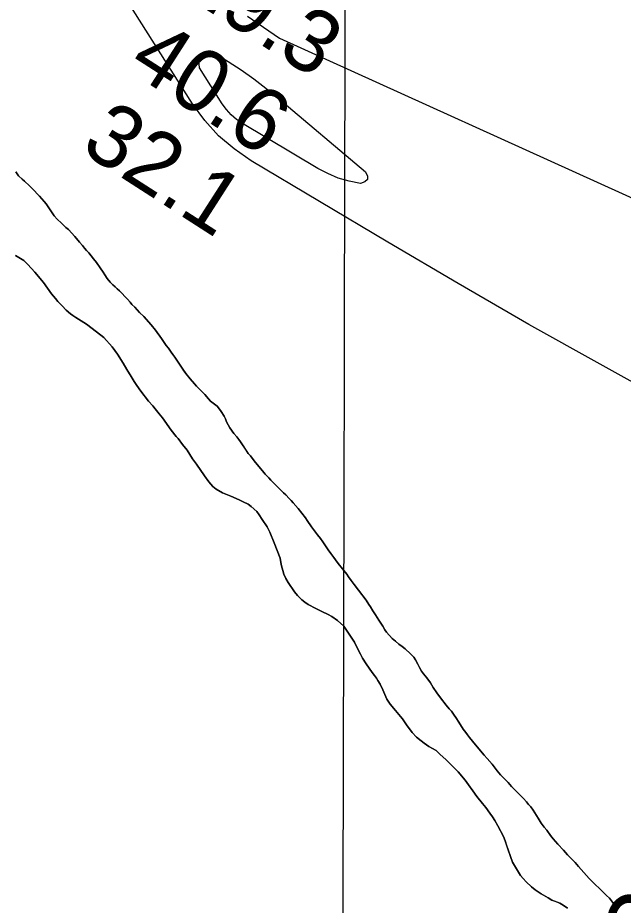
# Model space of a CAD drawing. Extents: x 3187622 to 3225504, y 800805 to 826213.
# Drawn here: x 3201935 to 3202583, y 812796 to 813745 of the extents above; entities that cross this region are included whole.
import ezdxf

# ---------------------------------------------------------------- set-up
doc = ezdxf.new("R2010")
doc.units = 0
for name, color, linetype in [('V-GRID-MAJR', 7, 'Continuous'), ('V-RIVR-RANG', 7, 'Continuous'), ('V-RIVR-RANG-IDEN', 7, 'Continuous'), ('V-SITE-VEGE', 7, 'Continuous'), ('V-TOPO-MAJR', 7, 'Continuous'), ('V-TOPO-MINR', 7, 'Continuous'), ('V-TOPO-SHOR', 7, 'Continuous')]:
    doc.layers.add(name, color=color, linetype=linetype)

msp = doc.modelspace()

# ---------------------------------------------------------------- linework, layer by layer
at = {"layer": 'V-GRID-MAJR'}
msp.add_spline([(3202269.08, 806226.15), (3202282.3, 812285.27), (3202295.53, 818347.47), (3202308.75, 824409.71), (3202308.76, 824412.75)], degree=3, dxfattribs=at)
at = {"layer": 'V-SITE-VEGE'}
for points in [[(3201933.35, 813580.29), (3201936.28, 813575.97), (3201940.21, 813572.39), (3201942.68, 813570.34), (3201948.1, 813565.47), (3201951.04, 813562.41), (3201958.91, 813554.49), (3201963.55, 813548.64), (3201965.76, 813546.35), (3201969.41, 813541.02), (3201972.34, 813536.7), (3201974.53, 813533.4), (3201977.46, 813529.84), (3201982.39, 813525.49), (3201987.06, 813520.89), (3201989.77, 813518.58), (3201996.39, 813511.44), (3202001.53, 813505.08), (3202004.72, 813501.76), (3202006.92, 813498.96), (3202009.13, 813496.42), (3202011.33, 813493.87), (3202016.47, 813487.26), (3202019.65, 813483.44), (3202023.55, 813477.86), (3202026.71, 813473.04), (3202028.66, 813470.24), (3202031.09, 813466.44), (3202034.27, 813462.62), (3202037.22, 813459.56), (3202039.68, 813457.51), (3202041.89, 813455.21), (3202044.36, 813453.16), (3202052.7, 813444.23), (3202055.64, 813440.92), (3202057.6, 813438.63), (3202060.8, 813435.56), (3202065.7, 813429.96), (3202070.13, 813425.61)], [(3202099.59, 813304.32), (3202090.07, 813317.28), (3202086.65, 813321.6), (3202082.25, 813326.95), (3202079.81, 813330.25), (3202075.4, 813335.34), (3202067.09, 813346.02), (3202062.95, 813352.11), (3202060.02, 813356.43), (3202056.62, 813361.5), (3202052, 813369.11), (3202048.37, 813375.69), (3202042.3, 813385.57), (3202036.44, 813393.2), (3202027.37, 813403.4), (3202024.41, 813405.71), (3202009.11, 813417.52), (3201997.73, 813424.76), (3201994.51, 813426.82), (3201991.79, 813428.63), (3201987.11, 813432.47), (3201982.93, 813437.06), (3201978.27, 813441.91), (3201975.82, 813444.97), (3201971.66, 813449.81), (3201962.88, 813462), (3201953.58, 813473.2), (3201946.22, 813481.35), (3201942.04, 813485.44), (3201933.13, 813490.87)], [(3202070.13, 813425.61), (3202077.97, 813416.69), (3202082.62, 813411.09), (3202089.21, 813402.2), (3202094.32, 813394.59), (3202096.52, 813391.79), (3202099.45, 813387.48), (3202101.41, 813385.18), (3202103.35, 813382.39), (3202108.47, 813374.78), (3202111.14, 813370.47), (3202115.04, 813364.88), (3202119.69, 813359.28), (3202124.34, 813353.93), (3202126.55, 813351.39), (3202130.97, 813347.04), (3202135.39, 813342.2), (3202139.31, 813337.86), (3202141.52, 813335.32), (3202148.68, 813329.92), (3202151.12, 813326.62), (3202153.08, 813324.32), (3202156.24, 813319.25), (3202157.68, 813316.22), (3202158.62, 813313.2), (3202162.25, 813306.61), (3202166.39, 813300.52), (3202169.58, 813296.96), (3202171.78, 813294.41), (3202173.49, 813291.87), (3202182.02, 813279.43), (3202184.22, 813276.64), (3202187.15, 813272.82), (3202189.84, 813269.77), (3202197.18, 813260.61), (3202200.12, 813257.29), (3202203.8, 813253.22), (3202206, 813250.67), (3202209.2, 813247.6), (3202211.91, 813245.05), (3202214.36, 813242.49), (3202219.77, 813237.13), (3202222.23, 813235.08), (3202225.67, 813231.25), (3202227.88, 813229.21), (3202230.09, 813226.66), (3202235.23, 813220.55), (3202243.05, 813210.38), (3202245, 813207.59), (3202249.63, 813200.98), (3202255.97, 813192.35), (3202259.15, 813188.28), (3202261.59, 813184.72), (3202263.78, 813181.68), (3202267.44, 813176.35), (3202270.36, 813172.29), (3202273.29, 813168.22), (3202275.25, 813165.68), (3202277.93, 813161.87), (3202282.57, 813156.02), (3202287.47, 813150.16), (3202289.17, 813147.62), (3202292.1, 813143.56), (3202295.02, 813139.24), (3202299.91, 813133.14), (3202307.97, 813122.46), (3202310.89, 813117.9), (3202312.59, 813115.36), (3202315.26, 813111.05), (3202317.94, 813106.74), (3202321.58, 813101.16), (3202325.72, 813094.57), (3202327.9, 813090.77), (3202329.6, 813088.23), (3202335.74, 813081.6), (3202339.43, 813078.53), (3202342.88, 813075.45), (3202346.34, 813072.88), (3202349.55, 813070.57), (3202355.46, 813065.19), (3202359.14, 813061.61), (3202360.84, 813058.83), (3202363.26, 813054.02), (3202364.94, 813050.48), (3202367.12, 813046.69), (3202369.32, 813043.64), (3202372.99, 813039.31), (3202376.64, 813033.98), (3202379.81, 813029.16), (3202383.7, 813023.32), (3202387.35, 813017.99), (3202393.72, 813010.35), (3202396.9, 813006.28), (3202399.1, 813003.74), (3202402.03, 812999.67), (3202403.98, 812997.13), (3202407.14, 812992.06), (3202411.76, 812984.71), (3202414.44, 812980.9), (3202416.4, 812978.61), (3202418.6, 812975.81)], [(3202523.27, 812793.2), (3202518.58, 812796.55), (3202515.11, 812798.62), (3202506.66, 812801.79), (3202502.45, 812804.13), (3202495.27, 812808.52), (3202488.84, 812812.9), (3202484.89, 812815.99), (3202478.98, 812821.36), (3202476.05, 812824.92), (3202473.11, 812828.23), (3202464.36, 812842.43), (3202462.23, 812848.48), (3202459.86, 812855.79), (3202456.54, 812865.37), (3202454.88, 812869.92), (3202448.83, 812881.3), (3202445.69, 812886.87), (3202443.01, 812890.93), (3202440.33, 812894.74), (3202435.94, 812900.84), (3202432.51, 812905.16), (3202426.4, 812912.79), (3202422, 812918.64), (3202417.37, 812925.24), (3202413.96, 812930.07), (3202406.37, 812938.98), (3202393.09, 812952.01), (3202387.19, 812957.63), (3202382.77, 812961.98), (3202378.8, 812963.8), (3202375.08, 812966.13), (3202370.14, 812969.73), (3202366.93, 812972.05), (3202362, 812976.15), (3202357.34, 812981), (3202350.99, 812989.39), (3202346.84, 812995.48), (3202344.89, 812998.02), (3202339.25, 813004.39), (3202333.62, 813011.27), (3202330.22, 813016.59), (3202325.66, 813026.7), (3202323.02, 813032.76), (3202320.59, 813036.56), (3202318.89, 813039.1), (3202316.94, 813042.14), (3202314.5, 813045.2), (3202308.16, 813054.33), (3202304.02, 813060.68), (3202301.85, 813064.73), (3202298.22, 813071.56), (3202295.59, 813077.62), (3202284.14, 813094.62), (3202277.25, 813100.77), (3202271.32, 813105.14), (3202267.35, 813107.22), (3202260.65, 813110.35), (3202254.2, 813113.48), (3202246.02, 813117.9), (3202242.31, 813120.23), (3202239.1, 813122.79), (3202234.68, 813127.39), (3202231.5, 813131.46), (3202224.68, 813141.36), (3202222.26, 813145.66), (3202220.09, 813150.21), (3202217.29, 813160.54), (3202215.92, 813167.57), (3202209.73, 813183.97), (3202204.94, 813195.34), (3202202.04, 813200.9), (3202196.68, 813208.77), (3202193.52, 813213.59), (3202191.09, 813217.39), (3202185.18, 813222.77), (3202181.72, 813225.09), (3202176.51, 813227.69), (3202172.78, 813229.27), (3202169.06, 813231.09), (3202163.35, 813233.71), (3202154.41, 813237.39), (3202147.46, 813241.03), (3202144.01, 813244.1), (3202139.85, 813248.94), (3202135.21, 813255.29), (3202126.44, 813267.98), (3202122.29, 813273.58), (3202116.46, 813282.71), (3202111.57, 813288.81), (3202106.93, 813295.16), (3202104.97, 813297.45), (3202099.59, 813304.32)], [(3202418.6, 812975.81), (3202421.78, 812971.74), (3202430.09, 812961.31), (3202434.26, 812956.72), (3202437.45, 812953.16), (3202442.6, 812947.3), (3202447.97, 812940.18), (3202451.64, 812935.85), (3202457.29, 812930.23), (3202459.74, 812927.43), (3202463.42, 812923.35), (3202466.86, 812919.78), (3202476.2, 812910.58), (3202479.39, 812907.01), (3202481.59, 812904.21), (3202484.04, 812901.41), (3202486.48, 812898.11), (3202492.07, 812889.48), (3202495.23, 812884.16), (3202498.4, 812879.84), (3202501.09, 812876.79), (3202505.24, 812870.94), (3202507.92, 812867.39), (3202513.08, 812861.78), (3202518.96, 812855.15), (3202523.38, 812850.31), (3202528.53, 812844.95), (3202531.48, 812842.14), (3202534.91, 812837.81), (3202543.74, 812828.12), (3202546.43, 812825.07), (3202550.36, 812820.98), (3202553.31, 812818.17), (3202557.25, 812814.59), (3202565.12, 812806.92), (3202568.31, 812803.86), (3202571.48, 812799.54), (3202574.17, 812795.73)]]:
    msp.add_lwpolyline(points, dxfattribs=at)
at = {"layer": 'V-TOPO-MAJR'}
for points in [[(3202858.15, 813182.07), (3202827.14, 813211.79), (3202806.89, 813229.7), (3202785.79, 813246.45), (3202763.41, 813261.45), (3202740.18, 813275.28), (3202634.55, 813332.57), (3202558.12, 813374.62), (3202482.04, 813417.28), (3202406.48, 813460.87), (3202331.27, 813505.06), (3202185.06, 813592.18), (3202166.89, 813604.84), (3202150.15, 813618.97), (3202135.57, 813635.33), (3202122.43, 813653.15), (3202052.14, 813764.25)], [(3202181.03, 813746.95), (3202215.49, 813723.28), (3203001.43, 813366.93), (3203054.01, 813338.99), (3203106.07, 813310.13), (3203157.33, 813279.87), (3203208.07, 813248.7), (3203476.66, 813078.64), (3203494.98, 813066.84), (3203513.18, 813054.86), (3203531.19, 813042.61), (3203549.08, 813030.17), (3203785.26, 812863.23), (3203843.66, 812822.15)]]:
    msp.add_lwpolyline(points, dxfattribs=at)
at = {"layer": 'V-TOPO-MINR'}
msp.add_lwpolyline([(3202131.25, 813705.84), (3202137.14, 813707.95), (3202145.59, 813707.53), (3202160.35, 813698.37), (3202174.19, 813689.35), (3202187.75, 813679.95), (3202200.88, 813669.96), (3202213.73, 813659.58), (3202307.39, 813580.46), (3202309.28, 813575.88), (3202309.29, 813572.13), (3202306.49, 813569.65), (3202301.81, 813568.01), (3202289.84, 813570.45), (3202278.19, 813573.8), (3202267.02, 813578.5), (3202256.17, 813584.11), (3202175.64, 813632.02), (3202169.35, 813636.39), (3202163.57, 813641.28), (3202158.53, 813646.93), (3202153.99, 813653.09), (3202129.69, 813691.49), (3202129.19, 813699.93), (3202131.25, 813705.84)], dxfattribs=at)
at = {"layer": 'V-TOPO-SHOR'}
for points in [[(3201987.06, 813520.89), (3201982.39, 813525.49), (3201977.46, 813529.84), (3201974.53, 813533.4), (3201972.34, 813536.7), (3201969.41, 813541.02), (3201965.76, 813546.35), (3201963.55, 813548.64), (3201958.91, 813554.49), (3201951.04, 813562.41), (3201948.1, 813565.47), (3201942.68, 813570.34), (3201940.21, 813572.39), (3201936.28, 813575.97), (3201933.35, 813580.29)], [(3202335.74, 813081.6), (3202329.6, 813088.23), (3202327.9, 813090.77), (3202325.72, 813094.57), (3202321.59, 813101.16), (3202317.94, 813106.74), (3202315.27, 813111.05), (3202312.59, 813115.36), (3202310.89, 813117.9), (3202307.97, 813122.46), (3202299.91, 813133.14), (3202295.02, 813139.24), (3202292.1, 813143.56), (3202289.17, 813147.62), (3202287.47, 813150.16), (3202282.57, 813156.02), (3202277.93, 813161.87), (3202275.25, 813165.68), (3202273.29, 813168.22), (3202270.36, 813172.28), (3202267.44, 813176.35), (3202263.78, 813181.68), (3202261.59, 813184.72), (3202259.15, 813188.28), (3202255.97, 813192.35), (3202249.63, 813200.98), (3202245, 813207.59), (3202243.05, 813210.38), (3202235.23, 813220.55), (3202230.09, 813226.66), (3202227.88, 813229.21), (3202225.67, 813231.25), (3202222.23, 813235.08), (3202219.77, 813237.13), (3202214.36, 813242.49), (3202211.91, 813245.04), (3202209.2, 813247.6), (3202206, 813250.67), (3202203.8, 813253.21), (3202200.12, 813257.29), (3202197.18, 813260.61), (3202189.84, 813269.77), (3202187.15, 813272.82), (3202184.22, 813276.64), (3202182.02, 813279.43), (3202179.58, 813282.99), (3202173.49, 813291.87), (3202171.78, 813294.41), (3202169.58, 813296.96), (3202166.39, 813300.52), (3202162.25, 813306.61), (3202158.62, 813313.2), (3202157.68, 813316.22), (3202156.24, 813319.25), (3202153.08, 813324.32), (3202151.12, 813326.62), (3202148.68, 813329.92), (3202141.52, 813335.32), (3202139.31, 813337.86), (3202135.39, 813342.2), (3202130.97, 813347.04), (3202126.55, 813351.39), (3202124.34, 813353.93), (3202119.69, 813359.28), (3202115.04, 813364.88), (3202113.09, 813367.68), (3202111.14, 813370.47), (3202108.47, 813374.78), (3202103.35, 813382.39), (3202101.41, 813385.18), (3202099.45, 813387.48), (3202096.52, 813391.79), (3202094.32, 813394.59), (3202089.21, 813402.2), (3202082.62, 813411.09), (3202077.97, 813416.69), (3202070.13, 813425.61), (3202065.7, 813429.96), (3202060.8, 813435.56), (3202057.6, 813438.63), (3202055.64, 813440.92), (3202052.7, 813444.23), (3202044.36, 813453.16), (3202041.89, 813455.21), (3202039.68, 813457.51), (3202037.22, 813459.56), (3202034.27, 813462.62), (3202031.09, 813466.44), (3202028.66, 813470.24), (3202026.71, 813473.04), (3202023.55, 813477.86), (3202019.65, 813483.44), (3202016.47, 813487.26), (3202011.33, 813493.87), (3202009.13, 813496.42), (3202006.92, 813498.96), (3202004.72, 813501.76), (3202001.53, 813505.08), (3201996.39, 813511.44), (3201989.77, 813518.58), (3201987.06, 813520.89)], [(3201933.13, 813490.87), (3201942.04, 813485.44), (3201946.22, 813481.35), (3201953.58, 813473.2), (3201962.88, 813462), (3201971.66, 813449.81), (3201975.82, 813444.97), (3201978.27, 813441.91), (3201982.93, 813437.06), (3201987.11, 813432.47), (3201991.79, 813428.63), (3201994.51, 813426.82), (3201997.73, 813424.76), (3202009.11, 813417.52), (3202024.41, 813405.71), (3202027.37, 813403.4), (3202036.44, 813393.2), (3202042.3, 813385.57), (3202048.37, 813375.69), (3202052, 813369.11), (3202056.62, 813361.5), (3202060.02, 813356.43), (3202062.95, 813352.11), (3202067.09, 813346.02), (3202075.4, 813335.34), (3202079.81, 813330.25), (3202082.25, 813326.95), (3202086.65, 813321.6), (3202090.07, 813317.28), (3202099.59, 813304.32), (3202104.97, 813297.45), (3202106.93, 813295.16), (3202111.57, 813288.81), (3202116.46, 813282.71), (3202122.29, 813273.58), (3202126.44, 813267.98), (3202135.21, 813255.29), (3202139.85, 813248.94), (3202144.01, 813244.1), (3202147.46, 813241.03), (3202154.41, 813237.39), (3202163.35, 813233.71), (3202169.06, 813231.09), (3202172.78, 813229.27), (3202176.51, 813227.69), (3202181.72, 813225.09), (3202185.18, 813222.77), (3202191.09, 813217.39), (3202193.52, 813213.59), (3202196.68, 813208.77), (3202202.04, 813200.9), (3202204.94, 813195.34), (3202209.73, 813183.97), (3202215.92, 813167.57), (3202217.29, 813160.53), (3202220.09, 813150.21), (3202222.26, 813145.66), (3202224.68, 813141.36), (3202231.5, 813131.46), (3202234.68, 813127.39), (3202239.1, 813122.79), (3202242.31, 813120.23), (3202246.02, 813117.9), (3202254.2, 813113.48), (3202260.65, 813110.35), (3202267.35, 813107.22), (3202271.32, 813105.14), (3202277.25, 813100.77), (3202284.14, 813094.62), (3202295.59, 813077.62), (3202298.22, 813071.56), (3202301.85, 813064.73), (3202304.02, 813060.68), (3202308.16, 813054.33), (3202314.5, 813045.2), (3202316.94, 813042.14), (3202318.89, 813039.1), (3202320.59, 813036.56), (3202323.02, 813032.76), (3202325.66, 813026.7), (3202330.22, 813016.59), (3202333.62, 813011.27), (3202339.25, 813004.39), (3202344.89, 812998.02), (3202346.85, 812995.48), (3202350.99, 812989.39), (3202357.34, 812981), (3202362, 812976.15), (3202366.93, 812972.05), (3202370.14, 812969.73), (3202375.08, 812966.13), (3202378.8, 812963.8), (3202382.77, 812961.98)], [(3202574.17, 812795.73), (3202571.48, 812799.54), (3202568.31, 812803.86), (3202565.12, 812806.92), (3202557.25, 812814.59), (3202553.31, 812818.17), (3202550.36, 812820.98), (3202546.43, 812825.07), (3202543.74, 812828.12), (3202534.91, 812837.81), (3202531.48, 812842.14), (3202528.53, 812844.95), (3202523.38, 812850.31), (3202518.96, 812855.15), (3202513.08, 812861.78), (3202507.92, 812867.39), (3202505.24, 812870.94), (3202501.09, 812876.79), (3202498.4, 812879.84), (3202495.23, 812884.16), (3202492.07, 812889.48), (3202486.48, 812898.11), (3202484.04, 812901.41), (3202481.59, 812904.21), (3202479.39, 812907.01), (3202476.2, 812910.58), (3202466.86, 812919.78), (3202463.42, 812923.35), (3202459.74, 812927.43), (3202457.29, 812930.23), (3202451.64, 812935.85), (3202447.97, 812940.18), (3202442.6, 812947.3), (3202437.45, 812953.16), (3202434.26, 812956.72), (3202430.09, 812961.31), (3202421.78, 812971.74), (3202418.6, 812975.81), (3202416.4, 812978.61), (3202414.44, 812980.9), (3202411.76, 812984.71), (3202407.14, 812992.06), (3202403.98, 812997.13), (3202402.03, 812999.67), (3202399.1, 813003.74), (3202396.9, 813006.28), (3202393.72, 813010.35), (3202387.35, 813017.99), (3202383.7, 813023.32), (3202379.81, 813029.16), (3202376.64, 813033.98), (3202372.99, 813039.31), (3202369.32, 813043.64), (3202367.12, 813046.69), (3202364.94, 813050.48), (3202363.26, 813054.02), (3202360.84, 813058.83), (3202359.14, 813061.61), (3202355.46, 813065.19), (3202349.55, 813070.57), (3202346.34, 813072.88), (3202342.88, 813075.45), (3202339.43, 813078.53), (3202335.74, 813081.6)], [(3202382.77, 812961.98), (3202387.19, 812957.63), (3202393.09, 812952.01), (3202406.37, 812938.98), (3202413.96, 812930.07), (3202417.37, 812925.24), (3202422, 812918.64), (3202426.4, 812912.79), (3202432.51, 812905.16), (3202435.94, 812900.84), (3202440.33, 812894.74), (3202443.01, 812890.93), (3202445.69, 812886.87), (3202448.83, 812881.3), (3202454.88, 812869.92), (3202456.54, 812865.37), (3202458.2, 812860.58), (3202459.86, 812855.79), (3202462.23, 812848.48), (3202464.36, 812842.43), (3202473.11, 812828.23), (3202476.05, 812824.92), (3202478.98, 812821.36), (3202484.89, 812815.99), (3202488.84, 812812.9), (3202495.27, 812808.52), (3202502.45, 812804.13), (3202506.66, 812801.79), (3202510.89, 812800.21), (3202515.11, 812798.62), (3202518.58, 812796.55), (3202523.27, 812793.2)]]:
    msp.add_lwpolyline(points, dxfattribs=at)

# ---------------------------------------------------------------- texts
at = {"layer": 'V-RIVR-RANG'}
for s, p in [('29.3', (3202106.5, 813773.29)), ('40.6', (3202051.12, 813690.01)), ('32.1', (3202000.84, 813603.46))]:
    msp.add_text(s, height=67, rotation=327.28833, dxfattribs=at).set_placement(p)
at = {"layer": 'V-RIVR-RANG-IDEN'}
msp.add_text('D-050', height=83, rotation=50.68877, dxfattribs=at).set_placement((3202543.73, 812631.23))

doc.saveas('drawing.dxf')
